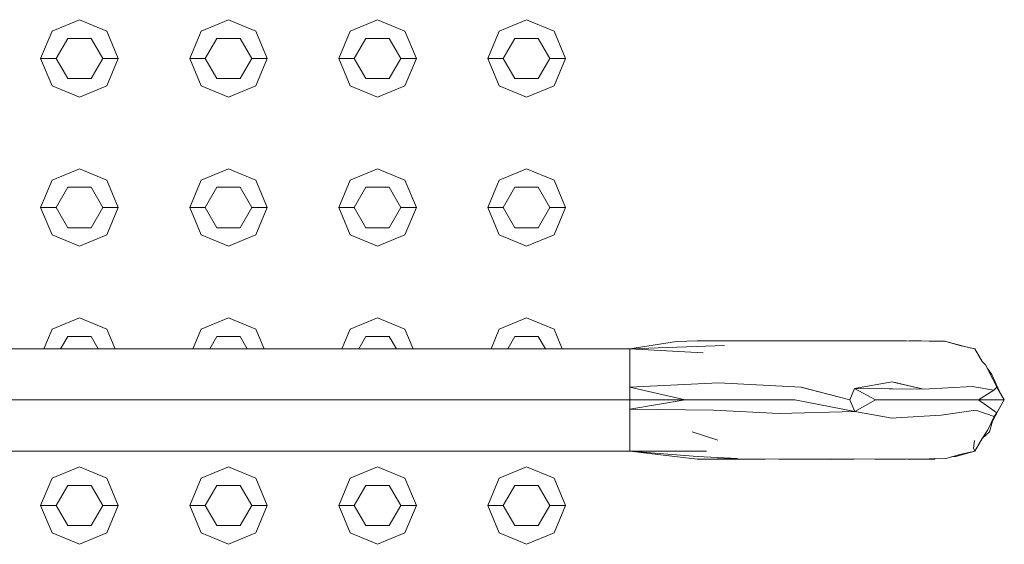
# Model space of a CAD drawing. Header units: millimetres. Extents: x 321 to 585, y -277 to 9.
# Tile 855 of 1056: x 353.163 to 353.797, y -20.279 to -19.941. Entities that reach past the tile are written whole.
import ezdxf

# ---------------------------------------------------------------- set-up
doc = ezdxf.new("R2010")
doc.units = ezdxf.units.MM
doc.header["$MEASUREMENT"] = 0
for name, color, linetype, lineweight in [('IFC-Corrimão-Contorno', 36, 'Continuous', 5), ('IFC-Elemento construtivo genérico-Contorno', 253, 'Continuous', 5), ('IFC-Escada-Contorno', 32, 'Continuous', 5)]:
    doc.layers.add(name, color=color, linetype=linetype, lineweight=lineweight)

msp = doc.modelspace()

# ---------------------------------------------------------------- linework, layer by layer
at = {"layer": 'IFC-Corrimão-Contorno', "color": 7, "lineweight": 5}
for p, q in [((353.55553, -20.15314), (353.58562, -20.14843)), ((353.58562, -20.14843), (353.59903, -20.14809)), ((353.59903, -20.14809), (353.64289, -20.14805)), ((353.64289, -20.14805), (353.68544, -20.14812)), ((353.65191, -20.14807), (353.6555, -20.14805)), ((353.6555, -20.14805), (353.68857, -20.14809)), ((353.68544, -20.14812), (353.71171, -20.14809)), ((353.68857, -20.14809), (353.70016, -20.1481)), ((353.71171, -20.14809), (353.73368, -20.14805)), ((353.73368, -20.14805), (353.74848, -20.14825)), ((353.73555, -20.14808), (353.74336, -20.14806)), ((353.74336, -20.14806), (353.75859, -20.14825)), ((353.74848, -20.14825), (353.75919, -20.14846)), ((353.75859, -20.14825), (353.77123, -20.1517)), ((353.75919, -20.14846), (353.76899, -20.15125)), ((353.14913, -20.15314), (353.55553, -20.15314)), ((353.55553, -20.15314), (353.61663, -20.15107)), ((353.55553, -20.15314), (353.60279, -20.15568)), ((353.76899, -20.15125), (353.77778, -20.15314)), ((353.77123, -20.1517), (353.77778, -20.15314)), ((353.77778, -20.15314), (353.78255, -20.16139)), ((353.77778, -20.15314), (353.78255, -20.1614)), ((353.55553, -20.18614), (353.55553, -20.16139)), ((353.78255, -20.16139), (353.78479, -20.16357)), ((353.78479, -20.16357), (353.78936, -20.17271)), ((353.78598, -20.16594), (353.78887, -20.16973)), ((353.55553, -20.17788), (353.55553, -20.16964)), ((353.78887, -20.16973), (353.79343, -20.18024)), ((353.78936, -20.17271), (353.79207, -20.17788)), ((353.55553, -20.17788), (353.61273, -20.17508)), ((353.55553, -20.17788), (353.59118, -20.18614)), ((353.55553, -20.18614), (353.55553, -20.17788)), ((353.61273, -20.17508), (353.66589, -20.17781)), ((353.66589, -20.17781), (353.69737, -20.18614)), ((353.69737, -20.18614), (353.70034, -20.17872)), ((353.70034, -20.17872), (353.72458, -20.17448)), ((353.70034, -20.17872), (353.71377, -20.18614)), ((353.70034, -20.17872), (353.72478, -20.17895)), ((353.72458, -20.17448), (353.74485, -20.17913)), ((353.72478, -20.17895), (353.74485, -20.17913)), ((353.74485, -20.17913), (353.77604, -20.1774)), ((353.77604, -20.1774), (353.7901, -20.17977)), ((353.78017, -20.18614), (353.7901, -20.17977)), ((353.7901, -20.17977), (353.79231, -20.17766)), ((353.79207, -20.17788), (353.79233, -20.17771)), ((353.79207, -20.17787), (353.79684, -20.18614)), ((353.79207, -20.17788), (353.79684, -20.18614)), ((353.79207, -20.17788), (353.79684, -20.18614)), ((353.79207, -20.17788), (353.79684, -20.18614)), ((353.14913, -20.18614), (353.55553, -20.18614)), ((353.55553, -20.18614), (353.59118, -20.18614)), ((353.55553, -20.19201), (353.59118, -20.18614)), ((353.55553, -20.19201), (353.55553, -20.18614)), ((353.55553, -20.21913), (353.55553, -20.18614)), ((353.59118, -20.18614), (353.62645, -20.18614)), ((353.62645, -20.18614), (353.62682, -20.18614)), ((353.62682, -20.18614), (353.66191, -20.18614)), ((353.66191, -20.18614), (353.70045, -20.19354)), ((353.69737, -20.18614), (353.70045, -20.19354)), ((353.70045, -20.19354), (353.71377, -20.18614)), ((353.71377, -20.18614), (353.73018, -20.18614)), ((353.73018, -20.18614), (353.74684, -20.18614)), ((353.74684, -20.18614), (353.76351, -20.18614)), ((353.76351, -20.18614), (353.78017, -20.18614)), ((353.78017, -20.18614), (353.79207, -20.19439)), ((353.78017, -20.18614), (353.79684, -20.18614)), ((353.79097, -20.19629), (353.79684, -20.18614)), ((353.79207, -20.19439), (353.79684, -20.18614)), ((353.55553, -20.19201), (353.60956, -20.19267)), ((353.55553, -20.19439), (353.55553, -20.19201)), ((353.60956, -20.19267), (353.65179, -20.1948)), ((353.75612, -20.19586), (353.77839, -20.19271)), ((353.77839, -20.19271), (353.79021, -20.19677)), ((353.7893, -20.19984), (353.79341, -20.19207)), ((353.55553, -20.20263), (353.55553, -20.19439)), ((353.65179, -20.1948), (353.70045, -20.19354)), ((353.70045, -20.19354), (353.72458, -20.19779)), ((353.72458, -20.19779), (353.72727, -20.19762)), ((353.72727, -20.19762), (353.75612, -20.19586)), ((353.78615, -20.20529), (353.79041, -20.19684)), ((353.78871, -20.20021), (353.79207, -20.19439)), ((353.78873, -20.20017), (353.79207, -20.19439)), ((353.79021, -20.19677), (353.79041, -20.19684)), ((353.79029, -20.19748), (353.79097, -20.19629)), ((353.79041, -20.19684), (353.79207, -20.19439)), ((353.55553, -20.21088), (353.55553, -20.20263)), ((353.78255, -20.21088), (353.78615, -20.20529)), ((353.78738, -20.20663), (353.7893, -20.19984)), ((353.5958, -20.20663), (353.61232, -20.21197)), ((353.77778, -20.21913), (353.78256, -20.21087)), ((353.78255, -20.21088), (353.78738, -20.20663)), ((353.77707, -20.21713), (353.77761, -20.21231)), ((353.77707, -20.21713), (353.77778, -20.21913)), ((353.14913, -20.21913), (353.55553, -20.21913)), ((353.55553, -20.21913), (353.60511, -20.21915)), ((353.55553, -20.21913), (353.59916, -20.22248)), ((353.55553, -20.21913), (353.59903, -20.22418)), ((353.59903, -20.22418), (353.62489, -20.2238)), ((353.59903, -20.22418), (353.64289, -20.22422)), ((353.59916, -20.22248), (353.62489, -20.2238)), ((353.64289, -20.22422), (353.68544, -20.22415)), ((353.65191, -20.22421), (353.6555, -20.22422)), ((353.6555, -20.22422), (353.68655, -20.22418)), ((353.68544, -20.22415), (353.71335, -20.22418)), ((353.68655, -20.22418), (353.70006, -20.22417)), ((353.71335, -20.22418), (353.73368, -20.22422)), ((353.73368, -20.22422), (353.74848, -20.22402)), ((353.7344, -20.22421), (353.73773, -20.22422)), ((353.73773, -20.22422), (353.75194, -20.22418)), ((353.74848, -20.22402), (353.75919, -20.22381)), ((353.75194, -20.22418), (353.75237, -20.22394)), ((353.75194, -20.22418), (353.75226, -20.22395)), ((353.75919, -20.22381), (353.76899, -20.22102)), ((353.76285, -20.22277), (353.76568, -20.22248)), ((353.76568, -20.22248), (353.77778, -20.21913)), ((353.76899, -20.22102), (353.77778, -20.21913))]:
    msp.add_line(p, q, dxfattribs=at)
at = {"layer": 'IFC-Elemento construtivo genérico-Contorno', "lineweight": 5}
for p, q in [((353.18346, -19.94846), (353.20113, -19.94114)), ((353.18346, -19.94846), (353.20113, -19.94114)), ((353.20113, -19.94114), (353.21881, -19.94846)), ((353.20113, -19.94114), (353.21881, -19.94846)), ((353.27946, -19.94846), (353.29713, -19.94114)), ((353.27946, -19.94846), (353.29713, -19.94114)), ((353.29713, -19.94114), (353.31481, -19.94846)), ((353.29713, -19.94114), (353.31481, -19.94846)), ((353.37546, -19.94846), (353.39313, -19.94114)), ((353.37546, -19.94846), (353.39313, -19.94114)), ((353.39313, -19.94114), (353.41081, -19.94846)), ((353.39313, -19.94114), (353.41081, -19.94846)), ((353.47146, -19.94846), (353.48913, -19.94114)), ((353.47146, -19.94846), (353.48913, -19.94114)), ((353.48913, -19.94114), (353.50681, -19.94846)), ((353.48913, -19.94114), (353.50681, -19.94846)), ((353.17613, -19.96614), (353.18346, -19.94846)), ((353.17613, -19.96614), (353.18346, -19.94846)), ((353.21881, -19.94846), (353.22613, -19.96614)), ((353.21881, -19.94846), (353.22613, -19.96614)), ((353.27213, -19.96614), (353.27946, -19.94846)), ((353.27213, -19.96614), (353.27946, -19.94846)), ((353.31481, -19.94846), (353.32213, -19.96614)), ((353.31481, -19.94846), (353.32213, -19.96614)), ((353.36813, -19.96614), (353.37546, -19.94846)), ((353.36813, -19.96614), (353.37546, -19.94846)), ((353.41081, -19.94846), (353.41813, -19.96614)), ((353.41081, -19.94846), (353.41813, -19.96614)), ((353.46413, -19.96614), (353.47146, -19.94846)), ((353.46413, -19.96614), (353.47146, -19.94846)), ((353.50681, -19.94846), (353.51413, -19.96614)), ((353.50681, -19.94846), (353.51413, -19.96614)), ((353.18613, -19.96614), (353.19363, -19.95315)), ((353.18613, -19.96614), (353.19363, -19.95315)), ((353.19363, -19.95315), (353.20863, -19.95315)), ((353.19363, -19.95315), (353.20863, -19.95315)), ((353.20863, -19.95315), (353.21613, -19.96614)), ((353.20863, -19.95315), (353.21613, -19.96614)), ((353.28213, -19.96614), (353.28963, -19.95315)), ((353.28213, -19.96614), (353.28963, -19.95315)), ((353.28963, -19.95315), (353.30463, -19.95315)), ((353.28963, -19.95315), (353.30463, -19.95315)), ((353.30463, -19.95315), (353.31213, -19.96614)), ((353.30463, -19.95315), (353.31213, -19.96614)), ((353.37813, -19.96614), (353.38563, -19.95315)), ((353.37813, -19.96614), (353.38563, -19.95315)), ((353.38563, -19.95315), (353.40063, -19.95315)), ((353.38563, -19.95315), (353.40063, -19.95315)), ((353.40063, -19.95315), (353.40813, -19.96614)), ((353.40063, -19.95315), (353.40813, -19.96614)), ((353.47413, -19.96614), (353.48163, -19.95315)), ((353.47413, -19.96614), (353.48163, -19.95315)), ((353.48163, -19.95315), (353.49663, -19.95315)), ((353.48163, -19.95315), (353.49663, -19.95315)), ((353.49663, -19.95315), (353.50413, -19.96614)), ((353.49663, -19.95315), (353.50413, -19.96614)), ((353.17613, -19.96614), (353.18613, -19.96614)), ((353.17613, -19.96614), (353.18346, -19.98381)), ((353.17613, -19.96614), (353.18613, -19.96614)), ((353.17613, -19.96614), (353.18346, -19.98381)), ((353.18613, -19.96614), (353.19363, -19.97912)), ((353.18613, -19.96614), (353.19363, -19.97912)), ((353.20863, -19.97912), (353.21613, -19.96614)), ((353.20863, -19.97912), (353.21613, -19.96614)), ((353.21613, -19.96614), (353.22613, -19.96614)), ((353.21613, -19.96614), (353.22613, -19.96614)), ((353.21881, -19.98381), (353.22613, -19.96614)), ((353.21881, -19.98381), (353.22613, -19.96614)), ((353.27213, -19.96614), (353.28213, -19.96614)), ((353.27213, -19.96614), (353.27946, -19.98381)), ((353.27213, -19.96614), (353.28213, -19.96614)), ((353.27213, -19.96614), (353.27946, -19.98381)), ((353.28213, -19.96614), (353.28963, -19.97912)), ((353.28213, -19.96614), (353.28963, -19.97912)), ((353.30463, -19.97912), (353.31213, -19.96614)), ((353.30463, -19.97912), (353.31213, -19.96614)), ((353.31213, -19.96614), (353.32213, -19.96614)), ((353.31213, -19.96614), (353.32213, -19.96614)), ((353.31481, -19.98381), (353.32213, -19.96614)), ((353.31481, -19.98381), (353.32213, -19.96614)), ((353.36813, -19.96614), (353.37813, -19.96614)), ((353.36813, -19.96614), (353.37546, -19.98381)), ((353.36813, -19.96614), (353.37813, -19.96614)), ((353.36813, -19.96614), (353.37546, -19.98381)), ((353.37813, -19.96614), (353.38563, -19.97912)), ((353.37813, -19.96614), (353.38563, -19.97912)), ((353.40063, -19.97912), (353.40813, -19.96614)), ((353.40063, -19.97912), (353.40813, -19.96614)), ((353.40813, -19.96614), (353.41813, -19.96614)), ((353.40813, -19.96614), (353.41813, -19.96614)), ((353.41081, -19.98381), (353.41813, -19.96614)), ((353.41081, -19.98381), (353.41813, -19.96614)), ((353.46413, -19.96614), (353.47413, -19.96614)), ((353.46413, -19.96614), (353.47146, -19.98381)), ((353.46413, -19.96614), (353.47413, -19.96614)), ((353.46413, -19.96614), (353.47146, -19.98381)), ((353.47413, -19.96614), (353.48163, -19.97912)), ((353.47413, -19.96614), (353.48163, -19.97912)), ((353.49663, -19.97912), (353.50413, -19.96614)), ((353.49663, -19.97912), (353.50413, -19.96614)), ((353.50413, -19.96614), (353.51413, -19.96614)), ((353.50413, -19.96614), (353.51413, -19.96614)), ((353.50681, -19.98381), (353.51413, -19.96614)), ((353.50681, -19.98381), (353.51413, -19.96614)), ((353.19363, -19.97912), (353.20863, -19.97912)), ((353.19363, -19.97912), (353.20863, -19.97912)), ((353.28963, -19.97912), (353.30463, -19.97912)), ((353.28963, -19.97912), (353.30463, -19.97912)), ((353.38563, -19.97912), (353.40063, -19.97912)), ((353.38563, -19.97912), (353.40063, -19.97912)), ((353.48163, -19.97912), (353.49663, -19.97912)), ((353.48163, -19.97912), (353.49663, -19.97912)), ((353.18346, -19.98381), (353.20113, -19.99114)), ((353.18346, -19.98381), (353.20113, -19.99114)), ((353.20113, -19.99114), (353.21881, -19.98381)), ((353.20113, -19.99114), (353.21881, -19.98381)), ((353.27946, -19.98381), (353.29713, -19.99114)), ((353.27946, -19.98381), (353.29713, -19.99114)), ((353.29713, -19.99114), (353.31481, -19.98381)), ((353.29713, -19.99114), (353.31481, -19.98381)), ((353.37546, -19.98381), (353.39313, -19.99114)), ((353.37546, -19.98381), (353.39313, -19.99114)), ((353.39313, -19.99114), (353.41081, -19.98381)), ((353.39313, -19.99114), (353.41081, -19.98381)), ((353.47146, -19.98381), (353.48913, -19.99114)), ((353.47146, -19.98381), (353.48913, -19.99114)), ((353.48913, -19.99114), (353.50681, -19.98381)), ((353.48913, -19.99114), (353.50681, -19.98381)), ((353.18346, -20.04446), (353.20113, -20.03713)), ((353.18346, -20.04446), (353.20113, -20.03713)), ((353.20113, -20.03713), (353.21881, -20.04446)), ((353.20113, -20.03713), (353.21881, -20.04446)), ((353.27946, -20.04446), (353.29713, -20.03713)), ((353.27946, -20.04446), (353.29713, -20.03713)), ((353.29713, -20.03713), (353.31481, -20.04446)), ((353.29713, -20.03713), (353.31481, -20.04446)), ((353.37546, -20.04446), (353.39313, -20.03713)), ((353.37546, -20.04446), (353.39313, -20.03713)), ((353.39313, -20.03713), (353.41081, -20.04446)), ((353.39313, -20.03713), (353.41081, -20.04446)), ((353.47146, -20.04446), (353.48913, -20.03713)), ((353.47146, -20.04446), (353.48913, -20.03713)), ((353.48913, -20.03713), (353.50681, -20.04446)), ((353.48913, -20.03713), (353.50681, -20.04446)), ((353.17613, -20.06213), (353.18346, -20.04446)), ((353.17613, -20.06213), (353.18346, -20.04446)), ((353.21881, -20.04446), (353.22613, -20.06213)), ((353.21881, -20.04446), (353.22613, -20.06213)), ((353.27213, -20.06213), (353.27946, -20.04446)), ((353.27213, -20.06213), (353.27946, -20.04446)), ((353.31481, -20.04446), (353.32213, -20.06213)), ((353.31481, -20.04446), (353.32213, -20.06213)), ((353.36813, -20.06213), (353.37546, -20.04446)), ((353.36813, -20.06213), (353.37546, -20.04446)), ((353.41081, -20.04446), (353.41813, -20.06213)), ((353.41081, -20.04446), (353.41813, -20.06213)), ((353.46413, -20.06213), (353.47146, -20.04446)), ((353.46413, -20.06213), (353.47146, -20.04446)), ((353.50681, -20.04446), (353.51413, -20.06213)), ((353.50681, -20.04446), (353.51413, -20.06213)), ((353.18613, -20.06213), (353.19363, -20.04914)), ((353.18613, -20.06213), (353.19363, -20.04914)), ((353.19363, -20.04914), (353.20863, -20.04914)), ((353.19363, -20.04914), (353.20863, -20.04914)), ((353.20863, -20.04914), (353.21613, -20.06213)), ((353.20863, -20.04914), (353.21613, -20.06213)), ((353.28213, -20.06213), (353.28963, -20.04914)), ((353.28213, -20.06213), (353.28963, -20.04914)), ((353.28963, -20.04914), (353.30463, -20.04914)), ((353.28963, -20.04914), (353.30463, -20.04914)), ((353.30463, -20.04914), (353.31213, -20.06213)), ((353.30463, -20.04914), (353.31213, -20.06213)), ((353.37813, -20.06213), (353.38563, -20.04914)), ((353.37813, -20.06213), (353.38563, -20.04914)), ((353.38563, -20.04914), (353.40063, -20.04914)), ((353.38563, -20.04914), (353.40063, -20.04914)), ((353.40063, -20.04914), (353.40813, -20.06213)), ((353.40063, -20.04914), (353.40813, -20.06213)), ((353.47413, -20.06213), (353.48163, -20.04914)), ((353.47413, -20.06213), (353.48163, -20.04914)), ((353.48163, -20.04914), (353.49663, -20.04914)), ((353.48163, -20.04914), (353.49663, -20.04914)), ((353.49663, -20.04914), (353.50413, -20.06213)), ((353.49663, -20.04914), (353.50413, -20.06213)), ((353.17613, -20.06213), (353.18613, -20.06213)), ((353.17613, -20.06213), (353.18346, -20.07982)), ((353.17613, -20.06213), (353.18613, -20.06213)), ((353.17613, -20.06213), (353.18346, -20.07982)), ((353.18613, -20.06213), (353.19363, -20.07513)), ((353.18613, -20.06213), (353.19363, -20.07513)), ((353.20863, -20.07513), (353.21613, -20.06213)), ((353.20863, -20.07513), (353.21613, -20.06213)), ((353.21613, -20.06213), (353.22613, -20.06213)), ((353.21613, -20.06213), (353.22613, -20.06213)), ((353.21881, -20.07982), (353.22613, -20.06213)), ((353.21881, -20.07982), (353.22613, -20.06213)), ((353.27213, -20.06213), (353.28213, -20.06213)), ((353.27213, -20.06213), (353.27946, -20.07982)), ((353.27213, -20.06213), (353.28213, -20.06213)), ((353.27213, -20.06213), (353.27946, -20.07982)), ((353.28213, -20.06213), (353.28963, -20.07513)), ((353.28213, -20.06213), (353.28963, -20.07513)), ((353.30463, -20.07513), (353.31213, -20.06213)), ((353.30463, -20.07513), (353.31213, -20.06213)), ((353.31213, -20.06213), (353.32213, -20.06213)), ((353.31213, -20.06213), (353.32213, -20.06213)), ((353.31481, -20.07982), (353.32213, -20.06213)), ((353.31481, -20.07982), (353.32213, -20.06213)), ((353.36813, -20.06213), (353.37813, -20.06213)), ((353.36813, -20.06213), (353.37546, -20.07982)), ((353.36813, -20.06213), (353.37813, -20.06213)), ((353.36813, -20.06213), (353.37546, -20.07982)), ((353.37813, -20.06213), (353.38563, -20.07513)), ((353.37813, -20.06213), (353.38563, -20.07513)), ((353.40063, -20.07513), (353.40813, -20.06213)), ((353.40063, -20.07513), (353.40813, -20.06213)), ((353.40813, -20.06213), (353.41813, -20.06213)), ((353.40813, -20.06213), (353.41813, -20.06213)), ((353.41081, -20.07982), (353.41813, -20.06213)), ((353.41081, -20.07982), (353.41813, -20.06213)), ((353.46413, -20.06213), (353.47413, -20.06213)), ((353.46413, -20.06213), (353.47146, -20.07982)), ((353.46413, -20.06213), (353.47413, -20.06213)), ((353.46413, -20.06213), (353.47146, -20.07982)), ((353.47413, -20.06213), (353.48163, -20.07513)), ((353.47413, -20.06213), (353.48163, -20.07513)), ((353.49663, -20.07513), (353.50413, -20.06213)), ((353.49663, -20.07513), (353.50413, -20.06213)), ((353.50413, -20.06213), (353.51413, -20.06213)), ((353.50413, -20.06213), (353.51413, -20.06213)), ((353.50681, -20.07982), (353.51413, -20.06213)), ((353.50681, -20.07982), (353.51413, -20.06213)), ((353.19363, -20.07513), (353.20863, -20.07513)), ((353.19363, -20.07513), (353.20863, -20.07513)), ((353.28963, -20.07513), (353.30463, -20.07513)), ((353.28963, -20.07513), (353.30463, -20.07513)), ((353.38563, -20.07513), (353.40063, -20.07513)), ((353.38563, -20.07513), (353.40063, -20.07513)), ((353.48163, -20.07513), (353.49663, -20.07513)), ((353.48163, -20.07513), (353.49663, -20.07513)), ((353.18346, -20.07982), (353.20113, -20.08713)), ((353.18346, -20.07982), (353.20113, -20.08713)), ((353.20113, -20.08713), (353.21881, -20.07982)), ((353.20113, -20.08713), (353.21881, -20.07982)), ((353.27946, -20.07982), (353.29713, -20.08713)), ((353.27946, -20.07982), (353.29713, -20.08713)), ((353.29713, -20.08713), (353.31481, -20.07982)), ((353.29713, -20.08713), (353.31481, -20.07982)), ((353.37546, -20.07982), (353.39313, -20.08713)), ((353.37546, -20.07982), (353.39313, -20.08713)), ((353.39313, -20.08713), (353.41081, -20.07982)), ((353.39313, -20.08713), (353.41081, -20.07982)), ((353.47146, -20.07982), (353.48913, -20.08713)), ((353.47146, -20.07982), (353.48913, -20.08713)), ((353.48913, -20.08713), (353.50681, -20.07982)), ((353.48913, -20.08713), (353.50681, -20.07982)), ((353.18346, -20.14046), (353.20113, -20.13314)), ((353.18346, -20.14046), (353.20113, -20.13314)), ((353.20113, -20.13314), (353.21881, -20.14046)), ((353.20113, -20.13314), (353.21881, -20.14046)), ((353.27946, -20.14046), (353.29713, -20.13314)), ((353.27946, -20.14046), (353.29713, -20.13314)), ((353.29713, -20.13314), (353.31481, -20.14046)), ((353.29713, -20.13314), (353.31481, -20.14046)), ((353.37546, -20.14046), (353.39313, -20.13314)), ((353.37546, -20.14046), (353.39313, -20.13314)), ((353.39313, -20.13314), (353.41081, -20.14046)), ((353.39313, -20.13314), (353.41081, -20.14046)), ((353.47146, -20.14046), (353.48913, -20.13314)), ((353.47146, -20.14046), (353.48913, -20.13314)), ((353.48913, -20.13314), (353.50681, -20.14046)), ((353.48913, -20.13314), (353.50681, -20.14046)), ((353.17821, -20.15314), (353.18346, -20.14046)), ((353.17821, -20.15314), (353.18346, -20.14046)), ((353.21881, -20.14046), (353.22406, -20.15314)), ((353.21881, -20.14046), (353.22406, -20.15314)), ((353.2742, -20.15314), (353.27946, -20.14046)), ((353.2742, -20.15314), (353.27946, -20.14046)), ((353.31481, -20.14046), (353.32006, -20.15314)), ((353.31481, -20.14046), (353.32006, -20.15314)), ((353.37021, -20.15314), (353.37546, -20.14046)), ((353.37021, -20.15314), (353.37546, -20.14046)), ((353.41081, -20.14046), (353.41606, -20.15314)), ((353.41081, -20.14046), (353.41606, -20.15314)), ((353.46621, -20.15314), (353.47146, -20.14046)), ((353.46621, -20.15314), (353.47146, -20.14046)), ((353.50681, -20.14046), (353.51206, -20.15314)), ((353.50681, -20.14046), (353.51206, -20.15314)), ((353.18902, -20.15314), (353.19363, -20.14515)), ((353.18902, -20.15314), (353.19363, -20.14515)), ((353.19363, -20.14515), (353.20863, -20.14515)), ((353.19363, -20.14515), (353.20863, -20.14515)), ((353.20863, -20.14515), (353.21325, -20.15314)), ((353.20863, -20.14515), (353.21325, -20.15314)), ((353.28502, -20.15314), (353.28963, -20.14515)), ((353.28502, -20.15314), (353.28963, -20.14515)), ((353.28963, -20.14515), (353.30463, -20.14515)), ((353.28963, -20.14515), (353.30463, -20.14515)), ((353.30463, -20.14515), (353.30925, -20.15314)), ((353.30463, -20.14515), (353.30925, -20.15314)), ((353.38102, -20.15314), (353.38563, -20.14515)), ((353.38102, -20.15314), (353.38563, -20.14515)), ((353.38563, -20.14515), (353.40063, -20.14515)), ((353.38563, -20.14515), (353.40063, -20.14515)), ((353.40063, -20.14515), (353.40525, -20.15314)), ((353.40063, -20.14515), (353.40525, -20.15314)), ((353.47702, -20.15314), (353.48163, -20.14515)), ((353.47702, -20.15314), (353.48163, -20.14515)), ((353.48163, -20.14515), (353.49663, -20.14515)), ((353.48163, -20.14515), (353.49663, -20.14515)), ((353.49663, -20.14515), (353.50125, -20.15314)), ((353.49663, -20.14515), (353.50125, -20.15314)), ((353.18346, -20.23646), (353.20113, -20.22913)), ((353.18346, -20.23646), (353.20113, -20.22913)), ((353.20113, -20.22913), (353.21881, -20.23646)), ((353.20113, -20.22913), (353.21881, -20.23646)), ((353.27946, -20.23646), (353.29713, -20.22913)), ((353.27946, -20.23646), (353.29713, -20.22913)), ((353.29713, -20.22913), (353.31481, -20.23646)), ((353.29713, -20.22913), (353.31481, -20.23646)), ((353.37546, -20.23646), (353.39313, -20.22913)), ((353.37546, -20.23646), (353.39313, -20.22913)), ((353.39313, -20.22913), (353.41081, -20.23646)), ((353.39313, -20.22913), (353.41081, -20.23646)), ((353.47146, -20.23646), (353.48913, -20.22913)), ((353.47146, -20.23646), (353.48913, -20.22913)), ((353.48913, -20.22913), (353.50681, -20.23646)), ((353.48913, -20.22913), (353.50681, -20.23646)), ((353.17613, -20.25413), (353.18346, -20.23646)), ((353.17613, -20.25413), (353.18346, -20.23646)), ((353.21881, -20.23646), (353.22613, -20.25413)), ((353.21881, -20.23646), (353.22613, -20.25413)), ((353.27213, -20.25413), (353.27946, -20.23646)), ((353.27213, -20.25413), (353.27946, -20.23646)), ((353.31481, -20.23646), (353.32213, -20.25413)), ((353.31481, -20.23646), (353.32213, -20.25413)), ((353.36813, -20.25413), (353.37546, -20.23646)), ((353.36813, -20.25413), (353.37546, -20.23646)), ((353.41081, -20.23646), (353.41813, -20.25413)), ((353.41081, -20.23646), (353.41813, -20.25413)), ((353.46413, -20.25413), (353.47146, -20.23646)), ((353.46413, -20.25413), (353.47146, -20.23646)), ((353.50681, -20.23646), (353.51413, -20.25413)), ((353.50681, -20.23646), (353.51413, -20.25413)), ((353.18613, -20.25413), (353.19363, -20.24114)), ((353.18613, -20.25413), (353.19363, -20.24114)), ((353.19363, -20.24114), (353.20863, -20.24114)), ((353.19363, -20.24114), (353.20863, -20.24114)), ((353.20863, -20.24114), (353.21613, -20.25413)), ((353.20863, -20.24114), (353.21613, -20.25413)), ((353.28213, -20.25413), (353.28963, -20.24114)), ((353.28213, -20.25413), (353.28963, -20.24114)), ((353.28963, -20.24114), (353.30463, -20.24114)), ((353.28963, -20.24114), (353.30463, -20.24114)), ((353.30463, -20.24114), (353.31213, -20.25413)), ((353.30463, -20.24114), (353.31213, -20.25413)), ((353.37813, -20.25413), (353.38563, -20.24114)), ((353.37813, -20.25413), (353.38563, -20.24114)), ((353.38563, -20.24114), (353.40063, -20.24114)), ((353.38563, -20.24114), (353.40063, -20.24114)), ((353.40063, -20.24114), (353.40813, -20.25413)), ((353.40063, -20.24114), (353.40813, -20.25413)), ((353.47413, -20.25413), (353.48163, -20.24114)), ((353.47413, -20.25413), (353.48163, -20.24114)), ((353.48163, -20.24114), (353.49663, -20.24114)), ((353.48163, -20.24114), (353.49663, -20.24114)), ((353.49663, -20.24114), (353.50413, -20.25413)), ((353.49663, -20.24114), (353.50413, -20.25413)), ((353.17613, -20.25413), (353.18613, -20.25413)), ((353.17613, -20.25413), (353.18346, -20.27181)), ((353.17613, -20.25413), (353.18613, -20.25413)), ((353.17613, -20.25413), (353.18346, -20.27181)), ((353.18613, -20.25413), (353.19363, -20.26712)), ((353.18613, -20.25413), (353.19363, -20.26712)), ((353.20863, -20.26712), (353.21613, -20.25413)), ((353.20863, -20.26712), (353.21613, -20.25413)), ((353.21613, -20.25413), (353.22613, -20.25413)), ((353.21613, -20.25413), (353.22613, -20.25413)), ((353.21881, -20.27181), (353.22613, -20.25413)), ((353.21881, -20.27181), (353.22613, -20.25413)), ((353.27213, -20.25413), (353.28213, -20.25413)), ((353.27213, -20.25413), (353.27946, -20.27181)), ((353.27213, -20.25413), (353.28213, -20.25413)), ((353.27213, -20.25413), (353.27946, -20.27181)), ((353.28213, -20.25413), (353.28963, -20.26712)), ((353.28213, -20.25413), (353.28963, -20.26712)), ((353.30463, -20.26712), (353.31213, -20.25413)), ((353.30463, -20.26712), (353.31213, -20.25413)), ((353.31213, -20.25413), (353.32213, -20.25413)), ((353.31213, -20.25413), (353.32213, -20.25413)), ((353.31481, -20.27181), (353.32213, -20.25413)), ((353.31481, -20.27181), (353.32213, -20.25413)), ((353.36813, -20.25413), (353.37813, -20.25413)), ((353.36813, -20.25413), (353.37546, -20.27181)), ((353.36813, -20.25413), (353.37813, -20.25413)), ((353.36813, -20.25413), (353.37546, -20.27181)), ((353.37813, -20.25413), (353.38563, -20.26712)), ((353.37813, -20.25413), (353.38563, -20.26712)), ((353.40063, -20.26712), (353.40813, -20.25413)), ((353.40063, -20.26712), (353.40813, -20.25413)), ((353.40813, -20.25413), (353.41813, -20.25413)), ((353.40813, -20.25413), (353.41813, -20.25413)), ((353.41081, -20.27181), (353.41813, -20.25413)), ((353.41081, -20.27181), (353.41813, -20.25413)), ((353.46413, -20.25413), (353.47413, -20.25413)), ((353.46413, -20.25413), (353.47146, -20.27181)), ((353.46413, -20.25413), (353.47413, -20.25413)), ((353.46413, -20.25413), (353.47146, -20.27181)), ((353.47413, -20.25413), (353.48163, -20.26712)), ((353.47413, -20.25413), (353.48163, -20.26712)), ((353.49663, -20.26712), (353.50413, -20.25413)), ((353.49663, -20.26712), (353.50413, -20.25413)), ((353.50413, -20.25413), (353.51413, -20.25413)), ((353.50413, -20.25413), (353.51413, -20.25413)), ((353.50681, -20.27181), (353.51413, -20.25413)), ((353.50681, -20.27181), (353.51413, -20.25413)), ((353.19363, -20.26712), (353.20863, -20.26712)), ((353.19363, -20.26712), (353.20863, -20.26712)), ((353.28963, -20.26712), (353.30463, -20.26712)), ((353.28963, -20.26712), (353.30463, -20.26712)), ((353.38563, -20.26712), (353.40063, -20.26712)), ((353.38563, -20.26712), (353.40063, -20.26712)), ((353.48163, -20.26712), (353.49663, -20.26712)), ((353.48163, -20.26712), (353.49663, -20.26712)), ((353.18346, -20.27181), (353.20113, -20.27913)), ((353.18346, -20.27181), (353.20113, -20.27913)), ((353.20113, -20.27913), (353.21881, -20.27181)), ((353.20113, -20.27913), (353.21881, -20.27181)), ((353.27946, -20.27181), (353.29713, -20.27913)), ((353.27946, -20.27181), (353.29713, -20.27913)), ((353.29713, -20.27913), (353.31481, -20.27181)), ((353.29713, -20.27913), (353.31481, -20.27181)), ((353.37546, -20.27181), (353.39313, -20.27913)), ((353.37546, -20.27181), (353.39313, -20.27913)), ((353.39313, -20.27913), (353.41081, -20.27181)), ((353.39313, -20.27913), (353.41081, -20.27181)), ((353.47146, -20.27181), (353.48913, -20.27913)), ((353.47146, -20.27181), (353.48913, -20.27913)), ((353.48913, -20.27913), (353.50681, -20.27181)), ((353.48913, -20.27913), (353.50681, -20.27181))]:
    msp.add_line(p, q, dxfattribs=at)
at = {"layer": 'IFC-Escada-Contorno', "color": 7, "lineweight": 5}
for p, q in [((353.55554, -20.15314), (353.58562, -20.14843)), ((353.58562, -20.14843), (353.59903, -20.14809)), ((353.59903, -20.14809), (353.64289, -20.14805)), ((353.64289, -20.14805), (353.68544, -20.14812)), ((353.65191, -20.14806), (353.6555, -20.14805)), ((353.6555, -20.14805), (353.68857, -20.14809)), ((353.68544, -20.14812), (353.71171, -20.14809)), ((353.68857, -20.14809), (353.70016, -20.1481)), ((353.71171, -20.14809), (353.73368, -20.14805)), ((353.73368, -20.14805), (353.74848, -20.14825)), ((353.73555, -20.14808), (353.74336, -20.14806)), ((353.74336, -20.14806), (353.75859, -20.14825)), ((353.74848, -20.14825), (353.75919, -20.14846)), ((353.75859, -20.14825), (353.77123, -20.1517)), ((353.75919, -20.14846), (353.76899, -20.15125)), ((353.14913, -20.15314), (353.55554, -20.15314)), ((353.55554, -20.15314), (353.61663, -20.15107)), ((353.55554, -20.15314), (353.60279, -20.15568)), ((353.55554, -20.18614), (353.55554, -20.15314)), ((353.76899, -20.15125), (353.77778, -20.15314)), ((353.77123, -20.1517), (353.77778, -20.15314)), ((353.77778, -20.15314), (353.78255, -20.16139)), ((353.77778, -20.15314), (353.78255, -20.16139)), ((353.77778, -20.15314), (353.78255, -20.16139)), ((353.77778, -20.15314), (353.78255, -20.16139)), ((353.55554, -20.16964), (353.55554, -20.16139)), ((353.78255, -20.16139), (353.78479, -20.16357)), ((353.78479, -20.16357), (353.78936, -20.17271)), ((353.78597, -20.16593), (353.78887, -20.16973)), ((353.55554, -20.17788), (353.55554, -20.16964)), ((353.78887, -20.16973), (353.79343, -20.18024)), ((353.78936, -20.17271), (353.79207, -20.17788)), ((353.55554, -20.17788), (353.61273, -20.17508)), ((353.55554, -20.17788), (353.59118, -20.18614)), ((353.55554, -20.18614), (353.55554, -20.17788)), ((353.61273, -20.17508), (353.66589, -20.17781)), ((353.66588, -20.17781), (353.69737, -20.18614)), ((353.69737, -20.18614), (353.70034, -20.17872)), ((353.70034, -20.17872), (353.72458, -20.17448)), ((353.70034, -20.17872), (353.71377, -20.18614)), ((353.70034, -20.17872), (353.74485, -20.17913)), ((353.72458, -20.17448), (353.72703, -20.17505)), ((353.72704, -20.17505), (353.74485, -20.17913)), ((353.74485, -20.17913), (353.77604, -20.1774)), ((353.77604, -20.1774), (353.7901, -20.17977)), ((353.78017, -20.18614), (353.7901, -20.17977)), ((353.7901, -20.17977), (353.79207, -20.17788)), ((353.79207, -20.17787), (353.79684, -20.18614)), ((353.79207, -20.17788), (353.79684, -20.18614)), ((353.79207, -20.17788), (353.79684, -20.18614)), ((353.14913, -20.18614), (353.55554, -20.18614)), ((353.55554, -20.20263), (353.55554, -20.18614)), ((353.55554, -20.18614), (353.59118, -20.18614)), ((353.55554, -20.19439), (353.55554, -20.18614)), ((353.55554, -20.19201), (353.59118, -20.18614)), ((353.55554, -20.21913), (353.55554, -20.18614)), ((353.55554, -20.19201), (353.55554, -20.18614)), ((353.59118, -20.18614), (353.62645, -20.18614)), ((353.62645, -20.18614), (353.62682, -20.18614)), ((353.62682, -20.18614), (353.66191, -20.18614)), ((353.66191, -20.18614), (353.70045, -20.19354)), ((353.69737, -20.18614), (353.70045, -20.19354)), ((353.70045, -20.19354), (353.71377, -20.18614)), ((353.71377, -20.18614), (353.73018, -20.18614)), ((353.73018, -20.18614), (353.74684, -20.18614)), ((353.74684, -20.18614), (353.76351, -20.18614)), ((353.76351, -20.18614), (353.78017, -20.18614)), ((353.78017, -20.18614), (353.79207, -20.19439)), ((353.78017, -20.18614), (353.79684, -20.18614)), ((353.79207, -20.19439), (353.79684, -20.18614)), ((353.79207, -20.19439), (353.79684, -20.18614)), ((353.79207, -20.19439), (353.79684, -20.18614)), ((353.55554, -20.19201), (353.60956, -20.19267)), ((353.55554, -20.19439), (353.55554, -20.19201)), ((353.60956, -20.19267), (353.65179, -20.1948)), ((353.75612, -20.19586), (353.77839, -20.19271)), ((353.77839, -20.19271), (353.79041, -20.19684)), ((353.7893, -20.19984), (353.79341, -20.19207)), ((353.55554, -20.20263), (353.55554, -20.19439)), ((353.65179, -20.1948), (353.70045, -20.19354)), ((353.70045, -20.19354), (353.72458, -20.19779)), ((353.72458, -20.19779), (353.72726, -20.19762)), ((353.72727, -20.19762), (353.75612, -20.19586)), ((353.78615, -20.20529), (353.79041, -20.19684)), ((353.78871, -20.2002), (353.79204, -20.19444)), ((353.78871, -20.20022), (353.79097, -20.19629)), ((353.78873, -20.20016), (353.79207, -20.19439)), ((353.78996, -20.19805), (353.79097, -20.19629)), ((353.79041, -20.19684), (353.79207, -20.19439)), ((353.79097, -20.19629), (353.79173, -20.19497)), ((353.55554, -20.21088), (353.55554, -20.20263)), ((353.78255, -20.21088), (353.78615, -20.20529)), ((353.78738, -20.20663), (353.7893, -20.19984)), ((353.5958, -20.20663), (353.61232, -20.21197)), ((353.77778, -20.21913), (353.78256, -20.21086)), ((353.77778, -20.21913), (353.78256, -20.21087)), ((353.77778, -20.21913), (353.78255, -20.21088)), ((353.77778, -20.21913), (353.78255, -20.21088)), ((353.78255, -20.21088), (353.78738, -20.20663)), ((353.77707, -20.21713), (353.77761, -20.21231)), ((353.77707, -20.21713), (353.77778, -20.21913)), ((353.14913, -20.21913), (353.55554, -20.21913)), ((353.55554, -20.21913), (353.60511, -20.21915)), ((353.55554, -20.21913), (353.59916, -20.22248)), ((353.55554, -20.21913), (353.59903, -20.22418)), ((353.59903, -20.22418), (353.62489, -20.2238)), ((353.59903, -20.22418), (353.64289, -20.22422)), ((353.59916, -20.22248), (353.62489, -20.2238)), ((353.64289, -20.22422), (353.68544, -20.22415)), ((353.65191, -20.22421), (353.6555, -20.22422)), ((353.6555, -20.22422), (353.68655, -20.22418)), ((353.68544, -20.22415), (353.71335, -20.22418)), ((353.68655, -20.22418), (353.70006, -20.22417)), ((353.71335, -20.22418), (353.73368, -20.22422)), ((353.73368, -20.22422), (353.74848, -20.22402)), ((353.7344, -20.22421), (353.73773, -20.22422)), ((353.73773, -20.22422), (353.75194, -20.22418)), ((353.74848, -20.22402), (353.75919, -20.22381)), ((353.75194, -20.22418), (353.75237, -20.22394)), ((353.75194, -20.22418), (353.75226, -20.22395)), ((353.75919, -20.22381), (353.76899, -20.22102)), ((353.76285, -20.22277), (353.76568, -20.22248)), ((353.76568, -20.22248), (353.77778, -20.21913)), ((353.76899, -20.22102), (353.77778, -20.21913))]:
    msp.add_line(p, q, dxfattribs=at)

doc.saveas('drawing.dxf')
